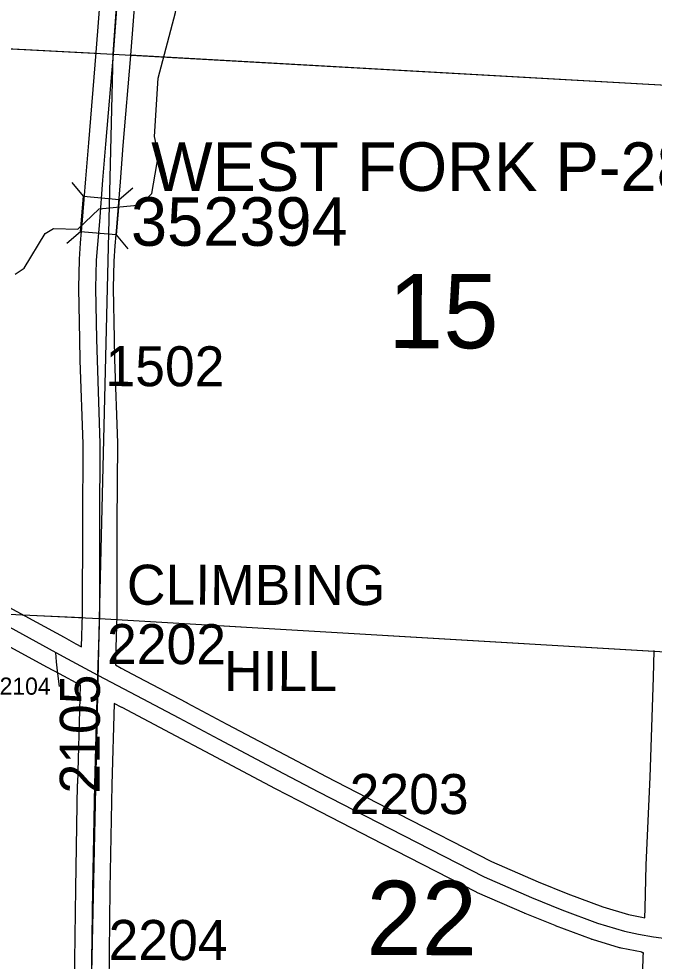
# Model space of a CAD drawing. Extents: x -157.2 to -99.3, y 12.2 to 46.2.
# Drawn here: x -132.064 to -130.952, y 25.06 to 26.708 of the extents above; entities that cross this region are included whole.
import ezdxf

# ---------------------------------------------------------------- set-up
doc = ezdxf.new("R2010")
doc.units = 0
for name, color, linetype in [('tdCoHydroRiver', 7, 'Continuous'), ('tdCoSecRdNmbr', 7, 'Continuous'), ('tdCoSecRteBand', 7, 'Continuous'), ('tdCoSecRteCL', 7, 'Continuous'), ('tdCoSectLine', 7, 'Continuous'), ('tdCoSectLinePart', 7, 'Continuous'), ('tdCoSectNmbr', 7, 'Continuous'), ('tdCoStrucSec', 7, 'Continuous'), ('tdCoStrucSecCoName', 7, 'Continuous'), ('tdCoStrucSecFHWANum', 7, 'Continuous'), ('tdCoSurfAsphalt', 7, 'Continuous'), ('tdCoSurfGravelUnbanded', 7, 'Continuous'), ('tdCoUnicrpTwnTxt', 7, 'Continuous')]:
    doc.layers.add(name, color=color, linetype=linetype)

msp = doc.modelspace()

# ---------------------------------------------------------------- linework, layer by layer
at = {"layer": 'tdCoHydroRiver'}
msp.add_lwpolyline([(-132.0705, 26.2616), (-132.0544, 26.2722), (-132.0178, 26.3327), (-132.0034, 26.3417), (-131.9608, 26.3404), (-131.9234, 26.3756), (-131.8506, 26.3829), (-131.831, 26.4029), (-131.8196, 26.4704), (-131.8265, 26.5022), (-131.8203, 26.6047), (-131.79, 26.7191), (-131.7667, 26.8668), (-131.7539, 26.9233), (-131.7472, 26.9895), (-131.7428, 27.3478), (-131.7471, 27.3622)], dxfattribs=at)
at = {"layer": 'tdCoSecRteBand'}
for points in [[(-131.954, 25.6095), (-131.9523, 25.6664), (-131.9521, 25.8258), (-131.9521, 25.8258), (-131.9521, 25.8259), (-131.9513, 25.9649), (-131.9563, 26.1103), (-131.9563, 26.1104), (-131.9563, 26.1105), (-131.9572, 26.147), (-131.9573, 26.1471), (-131.9573, 26.1472), (-131.959, 26.2367), (-131.959, 26.2374), (-131.959, 26.2381), (-131.9577, 26.2867), (-131.9577, 26.2873), (-131.9577, 26.288), (-131.9557, 26.3157), (-131.9557, 26.3159), (-131.9557, 26.3161), (-131.9522, 26.3559), (-131.9466, 26.4281), (-131.9466, 26.4281), (-131.9466, 26.4282), (-131.9414, 26.4913), (-131.9414, 26.4913), (-131.9414, 26.4913), (-131.9283, 26.6491), (-131.915, 26.8225)], [(-131.8552, 26.818), (-131.8685, 26.6444), (-131.8685, 26.6443), (-131.8685, 26.6442), (-131.8816, 26.4864), (-131.8868, 26.4233), (-131.8924, 26.3511), (-131.8924, 26.351), (-131.8924, 26.3509), (-131.8959, 26.3112), (-131.8978, 26.2844), (-131.899, 26.2372), (-131.8973, 26.1485), (-131.8963, 26.1122), (-131.8914, 25.9663), (-131.8913, 25.9657), (-131.8913, 25.9651), (-131.8921, 25.8256), (-131.8923, 25.6659), (-131.8923, 25.6655), (-131.8923, 25.6651), (-131.8945, 25.5892), (-131.8948, 25.5777), (-131.8847, 25.5723), (-131.8551, 25.5564), (-131.7702, 25.5118), (-131.7701, 25.5118), (-131.77, 25.5117), (-131.6998, 25.4742), (-131.5867, 25.4144), (-131.5259, 25.3826), (-131.4007, 25.3181), (-131.2366, 25.2339), (-131.1553, 25.1985), (-131.1032, 25.1776), (-131.0419, 25.1544), (-130.9971, 25.141), (-130.974, 25.1364), (-130.9687, 25.1354)], [(-132.1022, 25.6899), (-131.9847, 25.6261), (-131.9642, 25.615), (-131.954, 25.6095)], [(-131.9666, 25.0188), (-131.9644, 25.1867), (-131.9644, 25.1868), (-131.9644, 25.1868), (-131.961, 25.3693), (-131.961, 25.3695), (-131.9609, 25.3696), (-131.9565, 25.5201), (-131.9559, 25.5424), (-131.9926, 25.5621), (-131.9927, 25.5622), (-131.9928, 25.5622), (-132.0134, 25.5734), (-132.1307, 25.6371)], [(-130.9687, 25.1354), (-130.9681, 25.1524), (-130.9661, 25.2274), (-130.9661, 25.2277), (-130.9661, 25.2279), (-130.9594, 25.3812), (-130.9535, 25.556), (-130.9521, 25.603)], [(-130.9743, 24.9437), (-130.9713, 25.0675), (-130.9713, 25.0677), (-130.9713, 25.0679), (-130.9711, 25.0739), (-130.9734, 25.0741), (-130.9732, 25.0752), (-130.9853, 25.0775), (-130.9854, 25.0775), (-130.9856, 25.0775), (-131.0102, 25.0825), (-131.0116, 25.0827), (-131.0129, 25.0831), (-131.06, 25.0972), (-131.0611, 25.0975), (-131.0621, 25.0979), (-131.1247, 25.1215), (-131.125, 25.1216), (-131.1253, 25.1218), (-131.1781, 25.143), (-131.1785, 25.1431), (-131.1789, 25.1433), (-131.2615, 25.1793), (-131.2623, 25.1797), (-131.2632, 25.1801), (-131.4281, 25.2647), (-131.4282, 25.2647), (-131.4282, 25.2647), (-131.5535, 25.3293), (-131.5536, 25.3294), (-131.5536, 25.3294), (-131.6145, 25.3612), (-131.6146, 25.3613), (-131.6147, 25.3613), (-131.7279, 25.4212), (-131.7279, 25.4213), (-131.728, 25.4213), (-131.7982, 25.4587), (-131.8831, 25.5033), (-131.8833, 25.5034), (-131.8834, 25.5034), (-131.8968, 25.5106), (-131.901, 25.368), (-131.9044, 25.1858), (-131.9066, 25.0179)]]:
    msp.add_lwpolyline(points, dxfattribs=at)
at = {"layer": 'tdCoSecRteCL'}
for points in [[(-131.9254, 25.56), (-131.9223, 25.6659), (-131.9221, 25.8257), (-131.9213, 25.9653), (-131.9263, 26.1113), (-131.9273, 26.1478), (-131.929, 26.2373), (-131.9278, 26.2859), (-131.9258, 26.3135), (-131.9223, 26.3535), (-131.9167, 26.4257), (-131.9115, 26.4889), (-131.8984, 26.6467), (-131.8851, 26.8203), (-131.8752, 26.9559), (-131.8735, 26.9986), (-131.8678, 27.1655), (-131.8609, 27.3401), (-131.856, 27.4911), (-131.8519, 27.6396)], [(-132.5367, 25.8844), (-132.4635, 25.8463), (-132.3563, 25.7895), (-132.2228, 25.7195), (-132.1165, 25.6635), (-131.999, 25.5997)], [(-131.9928, 25.5402), (-131.996, 25.5676), (-131.9979, 25.5831), (-131.999, 25.5997)], [(-131.999, 25.5997), (-131.9785, 25.5886), (-131.9254, 25.56)], [(-131.944, 24.6611), (-131.943, 24.7084), (-131.9396, 24.858), (-131.9366, 25.0183), (-131.9344, 25.1863), (-131.931, 25.3688), (-131.9265, 25.5192), (-131.9254, 25.56)], [(-131.9254, 25.56), (-131.8692, 25.5299), (-131.7841, 25.4852), (-131.7138, 25.4477), (-131.6006, 25.3878), (-131.5397, 25.356), (-131.4145, 25.2914), (-131.2495, 25.2068), (-131.1669, 25.1708), (-131.1141, 25.1496), (-131.0515, 25.1259), (-131.0044, 25.1119), (-130.9797, 25.1069), (-130.9536, 25.102), (-130.94, 25.1004)]]:
    msp.add_lwpolyline(points, dxfattribs=at)
at = {"layer": 'tdCoSectLine'}
for points in [[(-131.8988, 26.6467), (-131.875, 26.9821), (-131.8522, 27.6396)], [(-132.8909, 26.6982), (-131.8988, 26.6467)], [(-131.9229, 25.6592), (-131.8988, 26.6467)], [(-131.8988, 26.6467), (-130.8894, 26.5901)], [(-132.9223, 25.7067), (-131.9229, 25.6592)], [(-131.9444, 24.6611), (-131.9229, 25.6592)], [(-131.9229, 25.6592), (-130.9226, 25.6)]]:
    msp.add_lwpolyline(points, dxfattribs=at)
at = {"layer": 'tdCoSectLinePart'}
for points in [[(-132.3649, 26.6709), (-131.9294, 26.6483)], [(-131.8695, 26.645), (-130.8894, 26.5901)], [(-132.0579, 25.6656), (-131.9529, 25.6607)], [(-131.893, 25.6575), (-130.9528, 25.6018)]]:
    msp.add_lwpolyline(points, dxfattribs=at)
at = {"layer": 'tdCoStrucSec'}
for p, q in [((-131.9506, 26.3978), (-131.9707, 26.4217)), ((-131.8882, 26.3924), (-131.8643, 26.4126)), ((-131.9559, 26.3354), (-131.9798, 26.3152)), ((-131.8935, 26.3301), (-131.8734, 26.3061))]:
    msp.add_line(p, q, dxfattribs=at)
msp.add_lwpolyline([(-131.9559, 26.3354), (-131.9506, 26.3978), (-131.8882, 26.3924), (-131.8935, 26.3301)], close=True, dxfattribs=at)
at = {"layer": 'tdCoSurfAsphalt'}
for points in [[(-131.9254, 25.56), (-131.9223, 25.6659), (-131.9221, 25.8257), (-131.9213, 25.9653), (-131.9263, 26.1113), (-131.9273, 26.1478), (-131.929, 26.2373), (-131.9278, 26.2859), (-131.9258, 26.3135), (-131.9223, 26.3535), (-131.9167, 26.4257), (-131.9115, 26.4889), (-131.8984, 26.6467), (-131.8851, 26.8203)], [(-132.5367, 25.8844), (-132.4635, 25.8463), (-132.3563, 25.7895), (-132.2228, 25.7195), (-132.1165, 25.6635), (-131.999, 25.5997), (-131.9785, 25.5886), (-131.9254, 25.56), (-131.9254, 25.56)], [(-131.9714, 23.4186), (-131.9702, 23.5121), (-131.9677, 23.5838), (-131.9649, 23.6637), (-131.9638, 23.697), (-131.962, 23.8018), (-131.9588, 23.953), (-131.9566, 24.0479), (-131.9527, 24.1096), (-131.9512, 24.2568), (-131.9495, 24.3959), (-131.9465, 24.5446), (-131.944, 24.6611), (-131.943, 24.7084), (-131.9396, 24.858), (-131.9366, 25.0183), (-131.9344, 25.1863), (-131.931, 25.3688), (-131.9265, 25.5192), (-131.9254, 25.56)], [(-131.9254, 25.56), (-131.8692, 25.5299), (-131.7841, 25.4852), (-131.7138, 25.4477), (-131.6006, 25.3878), (-131.5397, 25.356), (-131.4145, 25.2914), (-131.2495, 25.2068), (-131.1669, 25.1708), (-131.1141, 25.1496), (-131.0515, 25.1259), (-131.0044, 25.1119), (-130.9797, 25.1069), (-130.9536, 25.102), (-130.94, 25.1004), (-130.9203, 25.0981), (-130.8036, 25.0894), (-130.6409, 25.0791), (-130.4695, 25.0714), (-130.324, 25.0638), (-130.1832, 25.0561)]]:
    msp.add_lwpolyline(points, dxfattribs=at)
at = {"layer": 'tdCoSurfGravelUnbanded'}
msp.add_lwpolyline([(-131.9928, 25.5402), (-131.996, 25.5676), (-131.9979, 25.5831), (-131.999, 25.5997)], dxfattribs=at)

# ---------------------------------------------------------------- texts
at = {"layer": 'tdCoSecRdNmbr'}
for s, height, rotation, p in [('1502', 0.07, 359.8998, (-131.9124, 26.0656)), ('2202', 0.07, 359.8999, (-131.9096, 25.5794)), ('2104', 0.03, 359.8997, (-132.0975, 25.5258)), ('2105', 0.07, 89.9005, (-131.9223, 25.3527)), ('2203', 0.07, 359.9002, (-131.4852, 25.3172)), ('2204', 0.07, 359.8999, (-131.9069, 25.0617))]:
    msp.add_text(s, height=height, rotation=rotation, dxfattribs=at).set_placement(p)
at = {"layer": 'tdCoSectNmbr'}
for s, p in [('15', (-131.418, 26.1321)), ('22', (-131.4557, 25.0702))]:
    msp.add_text(s, height=0.13, rotation=359.9002, dxfattribs=at).set_placement(p)
at = {"layer": 'tdCoStrucSecCoName'}
msp.add_text('WEST FORK P-280', height=0.085, dxfattribs=at).set_placement((-131.8322, 26.4071))
at = {"layer": 'tdCoStrucSecFHWANum'}
msp.add_text('352394', height=0.085, dxfattribs=at).set_placement((-131.8677, 26.3111))
at = {"layer": 'tdCoUnicrpTwnTxt'}
for s, p in [('CLIMBING', (-131.8749, 25.6832)), ('HILL', (-131.705, 25.5324))]:
    msp.add_text(s, height=0.07, rotation=359.9003, dxfattribs=at).set_placement(p)

doc.saveas('drawing.dxf')
